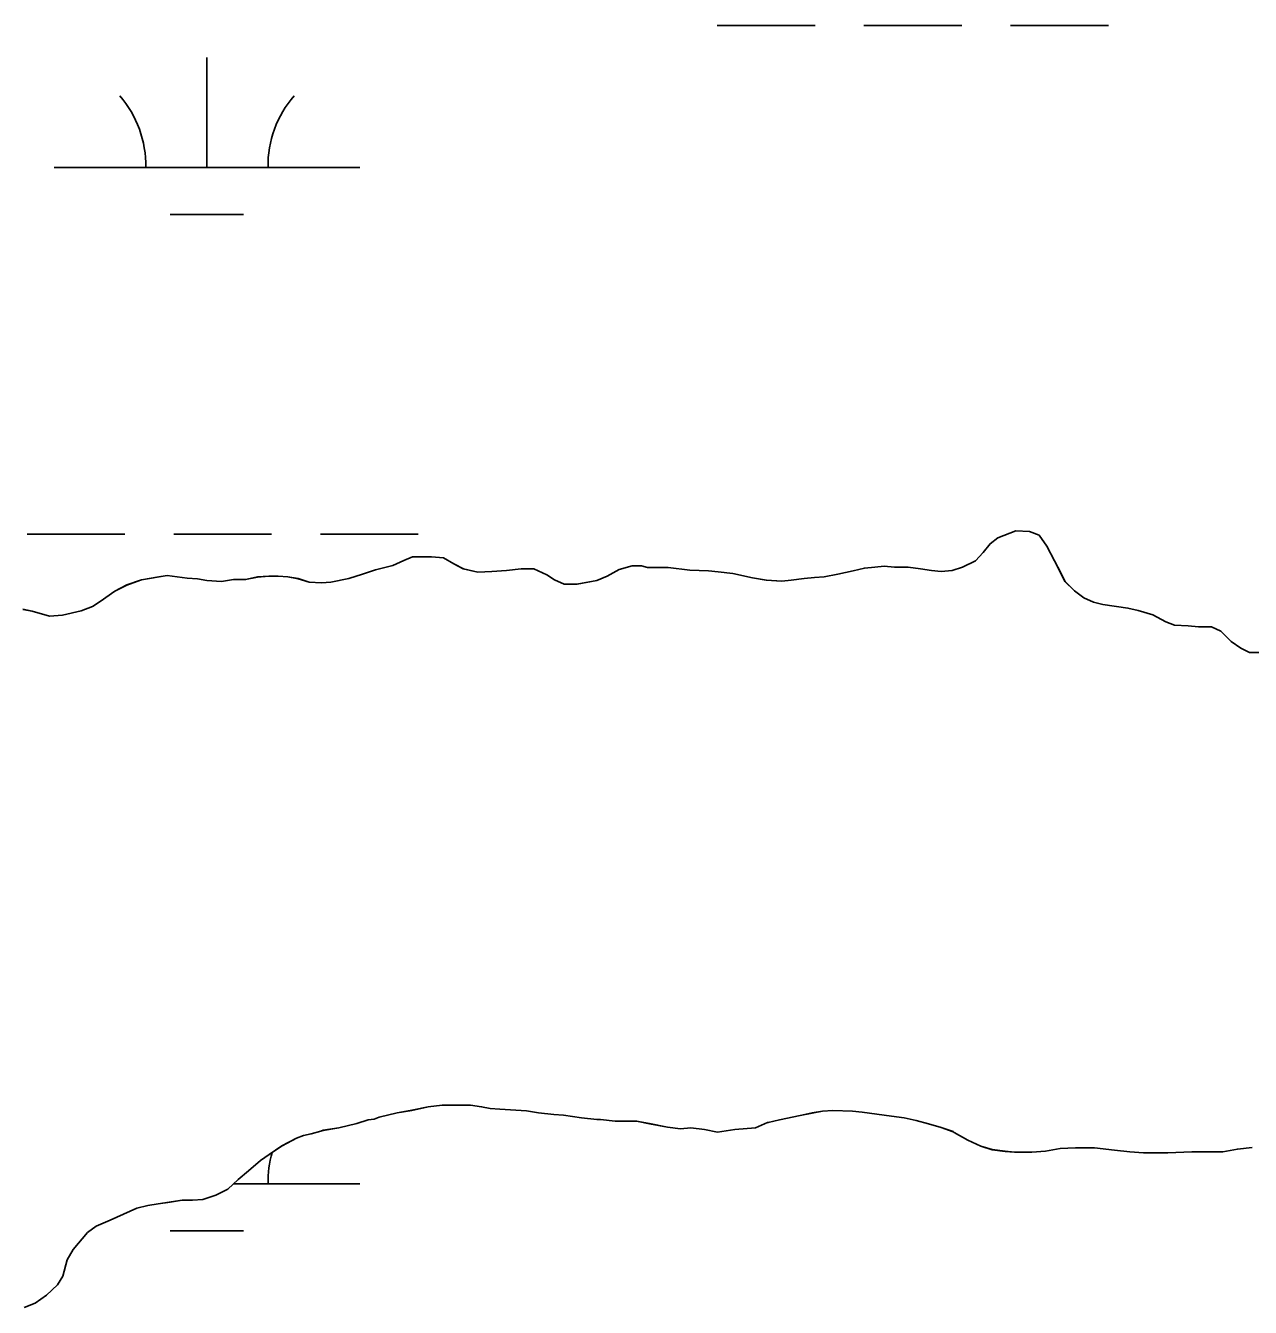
# Model space of a CAD drawing. Extents: x 3161564 to 3199464, y 849354 to 874788.
# Drawn here: x 3191149.6 to 3191550.5, y 857131.6 to 857551.1 of the extents above; entities that cross this region are included whole.
import ezdxf

# ---------------------------------------------------------------- set-up
doc = ezdxf.new("R2010")
doc.units = 0
for name, color, linetype in [('V-SITE-VEGE', 7, 'Continuous'), ('V-TOPO-SHOR', 7, 'Continuous'), ('V-WETL-SWMP', 7, 'Continuous')]:
    doc.layers.add(name, color=color, linetype=linetype)

msp = doc.modelspace()

# ---------------------------------------------------------------- linework, layer by layer
at = {"layer": 'V-SITE-VEGE'}
for points in [[(3191148.68, 857360.08), (3191151.78, 857359.52), (3191157.42, 857357.85), (3191161.64, 857358.14), (3191167.84, 857359.56), (3191171.5, 857360.97), (3191174.03, 857362.67), (3191178.81, 857366.06), (3191182.75, 857368.04), (3191187.54, 857369.74), (3191192.61, 857370.59), (3191195.99, 857371.16), (3191202.47, 857370.33), (3191205.85, 857370.06), (3191208.95, 857369.5), (3191213.74, 857369.23), (3191217.68, 857369.8), (3191221.63, 857369.8), (3191225.57, 857370.66), (3191229.23, 857370.95), (3191232.33, 857370.95), (3191235.43, 857370.68), (3191238.81, 857370.12), (3191242.48, 857369), (3191246.42, 857368.73), (3191249.52, 857369.02), (3191255.43, 857370.15), (3191259.94, 857371.57), (3191264.16, 857372.99), (3191269.79, 857374.41), (3191273.46, 857376.11), (3191276.27, 857377.24), (3191282.47, 857377.25), (3191286.41, 857376.98), (3191289.8, 857375.01), (3191292.89, 857373.33), (3191297.69, 857372.21), (3191302.19, 857372.5), (3191306.98, 857372.79), (3191311.77, 857373.36), (3191316, 857373.37), (3191320.23, 857371.41), (3191322.77, 857369.72), (3191325.87, 857368.32), (3191330.09, 857368.33), (3191336.57, 857369.47), (3191339.95, 857370.88), (3191343.89, 857373.14), (3191348.11, 857374.28), (3191351.21, 857374.29), (3191353.19, 857373.73), (3191356.57, 857373.74), (3191359.95, 857373.74), (3191366.99, 857372.91), (3191373.19, 857372.64), (3191376.29, 857372.36), (3191381.08, 857371.81), (3191387.56, 857370.41), (3191392.07, 857369.58), (3191397.14, 857369.31), (3191400.24, 857369.59), (3191404.47, 857370.17), (3191407.85, 857370.45), (3191410.95, 857370.74), (3191415.45, 857371.6), (3191420.52, 857372.73), (3191424.18, 857373.59), (3191427.56, 857373.87), (3191430.66, 857374.16), (3191434.04, 857373.89), (3191438.55, 857373.9), (3191442.49, 857373.34), (3191446.16, 857372.78), (3191449.26, 857372.51), (3191452.92, 857372.8), (3191456.3, 857373.93), (3191460.52, 857375.91), (3191463.05, 857378.73), (3191465.3, 857381.55), (3191467.83, 857383.53), (3191473.74, 857385.8), (3191478.25, 857385.52), (3191481.35, 857384.4), (3191483.9, 857380.75), (3191486.44, 857375.96), (3191489.83, 857369.21), (3191492.94, 857366.12), (3191496.04, 857363.87), (3191499.14, 857362.46), (3191502.25, 857361.62), (3191510.42, 857360.51), (3191513.8, 857359.68), (3191518.59, 857358.28), (3191522.82, 857356.03), (3191525.64, 857354.91), (3191530.15, 857354.64), (3191533.53, 857354.36), (3191537.76, 857354.37), (3191540.86, 857352.97), (3191544.25, 857349.59), (3191547.35, 857347.35), (3191550.17, 857345.94), (3191553.27, 857345.95)], [(3191551.05, 857183.95), (3191546.27, 857183.38), (3191541.48, 857182.53), (3191538.38, 857182.52), (3191531.34, 857182.5), (3191523.45, 857182.2), (3191519.22, 857182.2), (3191515.56, 857182.19), (3191511.05, 857182.46), (3191505.98, 857183.02), (3191499.5, 857183.85), (3191496.4, 857183.84), (3191493.3, 857183.83), (3191488.23, 857183.54), (3191483.44, 857182.69), (3191478.93, 857182.4), (3191473.3, 857182.39), (3191470.2, 857182.67), (3191465.97, 857183.22), (3191462.31, 857184.34), (3191458.08, 857186.3), (3191453.56, 857188.83), (3191453.28, 857189.11), (3191449.33, 857190.51), (3191445.11, 857191.63), (3191441.16, 857192.75), (3191437.22, 857193.59), (3191432.99, 857194.14), (3191423.41, 857195.53), (3191420.31, 857195.81), (3191413.83, 857196.08), (3191410.45, 857195.79), (3191407.07, 857195.22), (3191403.12, 857194.36), (3191396.37, 857192.94), (3191392.7, 857192.09), (3191392.42, 857192.09), (3191388.48, 857190.39), (3191381.72, 857189.82), (3191376.09, 857188.96), (3191371.86, 857189.79), (3191367.35, 857190.35), (3191363.97, 857190.06), (3191359.75, 857190.62), (3191353.83, 857191.73), (3191349.6, 857192.57), (3191342.56, 857192.56), (3191337.77, 857193.11), (3191336.64, 857193.11), (3191331.57, 857193.66), (3191325.65, 857194.49), (3191322.55, 857194.77), (3191317.48, 857195.32), (3191313.53, 857195.88), (3191304.8, 857196.42), (3191301.7, 857196.7), (3191298.88, 857197.26), (3191295.22, 857197.81), (3191285.92, 857197.8), (3191281.41, 857197.22), (3191276.06, 857196.09), (3191271.27, 857195.23), (3191265.36, 857193.81), (3191263.67, 857193.24), (3191261.7, 857192.96), (3191258.04, 857191.82), (3191252.13, 857190.4), (3191247.06, 857189.55), (3191246.21, 857189.27), (3191243.11, 857188.41), (3191240.58, 857187.84), (3191238.33, 857186.99), (3191233.54, 857184.45), (3191229.32, 857181.63), (3191226.51, 857179.65), (3191222.57, 857176.26), (3191219.2, 857173.44), (3191215.82, 857170.33), (3191211.88, 857168.35), (3191207.66, 857166.93), (3191204.28, 857166.64), (3191200.9, 857166.64), (3191193.01, 857165.5), (3191189.63, 857164.92), (3191185.97, 857164.07), (3191177.25, 857160.11), (3191172.74, 857158.13), (3191169.93, 857156.15), (3191165.15, 857150.51), (3191163.18, 857147.12), (3191161.79, 857141.77), (3191160.1, 857138.95), (3191156.45, 857135.56), (3191152.79, 857133.02), (3191149.13, 857131.6)]]:
    msp.add_lwpolyline(points, dxfattribs=at)
at = {"layer": 'V-TOPO-SHOR'}
for points in [[(3191427.56, 857373.87), (3191430.66, 857374.16), (3191434.04, 857373.89), (3191438.55, 857373.9), (3191442.49, 857373.34), (3191446.16, 857372.78), (3191449.26, 857372.51), (3191452.92, 857372.8), (3191456.3, 857373.93), (3191460.52, 857375.91), (3191463.05, 857378.73), (3191465.3, 857381.55), (3191467.83, 857383.53), (3191473.74, 857385.8), (3191478.25, 857385.52), (3191481.35, 857384.4), (3191483.9, 857380.75), (3191486.44, 857375.96), (3191488.42, 857372.02), (3191489.83, 857369.21), (3191492.94, 857366.12), (3191496.04, 857363.87), (3191499.14, 857362.46), (3191502.25, 857361.62), (3191510.42, 857360.51), (3191513.8, 857359.68), (3191518.59, 857358.28), (3191522.82, 857356.03), (3191525.64, 857354.91), (3191530.15, 857354.64), (3191533.53, 857354.36), (3191537.76, 857354.37), (3191540.86, 857352.97), (3191544.25, 857349.59), (3191547.35, 857347.35), (3191550.17, 857345.94), (3191553.27, 857345.95)], [(3191148.68, 857360.08), (3191151.78, 857359.52), (3191157.42, 857357.85), (3191161.64, 857358.14), (3191167.84, 857359.56), (3191171.5, 857360.97), (3191174.03, 857362.67), (3191178.81, 857366.06), (3191182.75, 857368.04), (3191187.54, 857369.74), (3191192.61, 857370.59), (3191195.99, 857371.16), (3191202.47, 857370.33), (3191205.85, 857370.06), (3191208.95, 857369.5), (3191213.74, 857369.23), (3191217.68, 857369.8), (3191221.63, 857369.8), (3191225.57, 857370.66), (3191229.23, 857370.95), (3191232.33, 857370.95), (3191235.43, 857370.68), (3191238.81, 857370.12), (3191242.48, 857369), (3191246.42, 857368.73), (3191249.52, 857369.02), (3191255.43, 857370.15), (3191259.94, 857371.57), (3191264.16, 857372.99), (3191269.79, 857374.41), (3191273.45, 857376.11), (3191276.27, 857377.24), (3191282.47, 857377.25), (3191286.41, 857376.98), (3191289.79, 857375.01), (3191292.9, 857373.33), (3191297.69, 857372.21), (3191302.19, 857372.5), (3191306.98, 857372.79), (3191311.77, 857373.36), (3191316, 857373.37), (3191320.23, 857371.41), (3191322.77, 857369.72), (3191325.87, 857368.32), (3191330.09, 857368.33), (3191336.57, 857369.47), (3191339.95, 857370.88), (3191343.89, 857373.14), (3191348.11, 857374.28), (3191351.21, 857374.29), (3191353.19, 857373.73), (3191356.57, 857373.73), (3191359.95, 857373.74), (3191366.99, 857372.91), (3191373.19, 857372.64), (3191376.29, 857372.36), (3191381.08, 857371.81), (3191387.56, 857370.41), (3191392.07, 857369.58), (3191397.14, 857369.31), (3191400.24, 857369.59), (3191404.47, 857370.17), (3191407.85, 857370.45), (3191410.95, 857370.74), (3191415.45, 857371.6), (3191420.52, 857372.73), (3191424.18, 857373.59), (3191427.56, 857373.87)], [(3191535, 857182.51), (3191531.34, 857182.5), (3191523.45, 857182.2), (3191519.22, 857182.2), (3191515.56, 857182.19), (3191511.05, 857182.46), (3191505.98, 857183.02), (3191499.5, 857183.85), (3191496.4, 857183.84), (3191493.3, 857183.84), (3191488.23, 857183.54), (3191483.44, 857182.69), (3191478.93, 857182.4), (3191473.3, 857182.39), (3191470.2, 857182.67), (3191465.97, 857183.22), (3191462.31, 857184.34), (3191458.08, 857186.3), (3191453.56, 857188.83), (3191453.28, 857189.11), (3191449.34, 857190.51), (3191445.11, 857191.63), (3191441.16, 857192.75), (3191437.22, 857193.59), (3191432.99, 857194.14), (3191423.41, 857195.53), (3191420.31, 857195.81), (3191413.83, 857196.08), (3191410.45, 857195.79), (3191407.07, 857195.22), (3191403.12, 857194.36), (3191396.37, 857192.94), (3191392.7, 857192.09), (3191392.42, 857192.09), (3191388.48, 857190.39), (3191381.72, 857189.82), (3191376.09, 857188.96), (3191371.86, 857189.79), (3191367.35, 857190.35), (3191363.97, 857190.06), (3191359.75, 857190.62), (3191353.83, 857191.73), (3191349.6, 857192.57), (3191342.56, 857192.56), (3191337.77, 857193.11), (3191336.64, 857193.11), (3191331.57, 857193.66), (3191325.65, 857194.49), (3191322.55, 857194.77), (3191317.48, 857195.32), (3191313.53, 857195.88), (3191304.8, 857196.42), (3191301.7, 857196.7), (3191298.88, 857197.26), (3191295.22, 857197.81), (3191289.3, 857197.8), (3191285.92, 857197.8), (3191281.41, 857197.22), (3191276.06, 857196.09), (3191271.27, 857195.23), (3191265.36, 857193.81), (3191263.67, 857193.24), (3191261.7, 857192.96), (3191258.04, 857191.82), (3191252.13, 857190.4), (3191247.06, 857189.55), (3191246.21, 857189.27), (3191243.11, 857188.41), (3191240.58, 857187.84), (3191238.33, 857186.99), (3191233.54, 857184.45), (3191229.32, 857181.63), (3191226.51, 857179.65), (3191222.57, 857176.26), (3191219.2, 857173.44), (3191215.82, 857170.33), (3191211.88, 857168.35), (3191207.66, 857166.93), (3191204.28, 857166.64), (3191200.9, 857166.64), (3191196.96, 857166.07), (3191193.01, 857165.5), (3191189.63, 857164.92), (3191185.97, 857164.07), (3191177.25, 857160.11), (3191172.74, 857158.13), (3191169.93, 857156.15), (3191165.15, 857150.51), (3191163.18, 857147.12), (3191161.79, 857141.77), (3191160.1, 857138.95), (3191156.45, 857135.56), (3191152.79, 857133.02), (3191149.13, 857131.6)], [(3191551.05, 857183.95), (3191546.27, 857183.38), (3191541.48, 857182.52), (3191538.38, 857182.52), (3191535, 857182.51)]]:
    msp.add_lwpolyline(points, dxfattribs=at)
at = {"layer": 'V-WETL-SWMP'}
for p, q in [((3191376.03, 857551.13), (3191408.03, 857551.13)), ((3191424.03, 857551.13), (3191456.03, 857551.13)), ((3191472.03, 857551.13), (3191504.03, 857551.13)), ((3191208.97, 857504.7), (3191208.97, 857540.7)), ((3191158.97, 857504.7), (3191258.97, 857504.7)), ((3191196.97, 857489.27), (3191220.97, 857489.27)), ((3191467.83, 857383.52), (3191473.75, 857385.79)), ((3191473.75, 857385.79), (3191478.25, 857385.52)), ((3191150.12, 857384.63), (3191182.12, 857384.63)), ((3191198.12, 857384.63), (3191230.12, 857384.63)), ((3191246.12, 857384.63), (3191278.12, 857384.63)), ((3191465.3, 857381.55), (3191467.83, 857383.52)), ((3191478.25, 857385.52), (3191481.35, 857384.4)), ((3191481.35, 857384.4), (3191483.9, 857380.74)), ((3191460.52, 857375.9), (3191463.05, 857378.72)), ((3191463.05, 857378.72), (3191465.3, 857381.55)), ((3191483.9, 857380.74), (3191486.44, 857375.95)), ((3191264.16, 857372.98), (3191269.8, 857374.4)), ((3191269.8, 857374.4), (3191273.46, 857376.1)), ((3191273.46, 857376.1), (3191276.27, 857377.23)), ((3191276.27, 857377.23), (3191282.47, 857377.24)), ((3191282.47, 857377.24), (3191286.41, 857376.97)), ((3191286.41, 857376.97), (3191289.8, 857375)), ((3191289.8, 857375), (3191292.9, 857373.32)), ((3191292.9, 857373.32), (3191297.69, 857372.2)), ((3191306.99, 857372.78), (3191311.78, 857373.36)), ((3191311.78, 857373.36), (3191316, 857373.36)), ((3191316, 857373.36), (3191320.23, 857371.4)), ((3191343.89, 857373.14), (3191348.12, 857374.27)), ((3191348.12, 857374.27), (3191351.22, 857374.28)), ((3191351.22, 857374.28), (3191353.19, 857373.72)), ((3191353.19, 857373.72), (3191359.95, 857373.73)), ((3191359.95, 857373.73), (3191367, 857372.9)), ((3191420.52, 857372.72), (3191424.19, 857373.58)), ((3191424.19, 857373.58), (3191427.57, 857373.87)), ((3191427.57, 857373.87), (3191430.66, 857374.15)), ((3191430.66, 857374.15), (3191434.04, 857373.88)), ((3191434.04, 857373.88), (3191438.55, 857373.89)), ((3191438.55, 857373.89), (3191442.5, 857373.33)), ((3191442.5, 857373.33), (3191446.16, 857372.78)), ((3191452.92, 857372.79), (3191456.3, 857373.92)), ((3191456.3, 857373.92), (3191460.52, 857375.9)), ((3191486.44, 857375.95), (3191489.84, 857369.2)), ((3191182.75, 857368.03), (3191187.54, 857369.73)), ((3191187.54, 857369.73), (3191195.99, 857371.15)), ((3191195.99, 857371.15), (3191202.47, 857370.32)), ((3191202.47, 857370.32), (3191205.85, 857370.05)), ((3191205.85, 857370.05), (3191208.95, 857369.49)), ((3191208.95, 857369.49), (3191213.74, 857369.22)), ((3191213.74, 857369.22), (3191217.69, 857369.79)), ((3191217.69, 857369.79), (3191221.63, 857369.8)), ((3191221.63, 857369.8), (3191225.57, 857370.65)), ((3191225.57, 857370.65), (3191229.23, 857370.94)), ((3191229.23, 857370.94), (3191232.33, 857370.94)), ((3191232.33, 857370.94), (3191235.43, 857370.67)), ((3191235.43, 857370.67), (3191238.81, 857370.11)), ((3191238.81, 857370.11), (3191242.48, 857368.99)), ((3191242.48, 857368.99), (3191246.42, 857368.72)), ((3191246.42, 857368.72), (3191249.52, 857369.01)), ((3191249.52, 857369.01), (3191255.44, 857370.14)), ((3191255.44, 857370.14), (3191259.94, 857371.56)), ((3191259.94, 857371.56), (3191264.16, 857372.98)), ((3191297.69, 857372.2), (3191302.2, 857372.49)), ((3191302.2, 857372.49), (3191306.99, 857372.78)), ((3191320.23, 857371.4), (3191322.77, 857369.71)), ((3191322.77, 857369.71), (3191325.87, 857368.31)), ((3191330.1, 857368.32), (3191336.58, 857369.46)), ((3191336.58, 857369.46), (3191339.95, 857370.88)), ((3191339.95, 857370.88), (3191343.89, 857373.14)), ((3191367, 857372.9), (3191373.19, 857372.63)), ((3191373.19, 857372.63), (3191376.29, 857372.36)), ((3191376.29, 857372.36), (3191381.08, 857371.8)), ((3191381.08, 857371.8), (3191387.57, 857370.41)), ((3191387.57, 857370.41), (3191392.08, 857369.57)), ((3191392.08, 857369.57), (3191397.15, 857369.3)), ((3191397.15, 857369.3), (3191400.25, 857369.59)), ((3191400.25, 857369.59), (3191404.47, 857370.16)), ((3191404.47, 857370.16), (3191407.85, 857370.45)), ((3191407.85, 857370.45), (3191410.95, 857370.73)), ((3191410.95, 857370.73), (3191415.46, 857371.59)), ((3191415.46, 857371.59), (3191420.52, 857372.72)), ((3191446.16, 857372.78), (3191449.26, 857372.5)), ((3191449.26, 857372.5), (3191452.92, 857372.79)), ((3191489.84, 857369.2), (3191492.94, 857366.11)), ((3191174.03, 857362.66), (3191178.81, 857366.05)), ((3191178.81, 857366.05), (3191182.75, 857368.03)), ((3191325.87, 857368.31), (3191330.1, 857368.32)), ((3191492.94, 857366.11), (3191496.04, 857363.86)), ((3191167.84, 857359.55), (3191171.5, 857360.96)), ((3191171.5, 857360.96), (3191174.03, 857362.66)), ((3191496.04, 857363.86), (3191499.15, 857362.46)), ((3191499.15, 857362.46), (3191502.25, 857361.62)), ((3191502.25, 857361.62), (3191510.42, 857360.51)), ((3191148.68, 857360.07), (3191151.78, 857359.52)), ((3191151.78, 857359.52), (3191157.42, 857357.84)), ((3191157.42, 857357.84), (3191161.64, 857358.13)), ((3191161.64, 857358.13), (3191167.84, 857359.55)), ((3191510.42, 857360.51), (3191513.8, 857359.67)), ((3191513.8, 857359.67), (3191518.59, 857358.27)), ((3191518.59, 857358.27), (3191522.82, 857356.02)), ((3191522.82, 857356.02), (3191525.64, 857354.9)), ((3191525.64, 857354.9), (3191530.15, 857354.63)), ((3191530.15, 857354.63), (3191533.53, 857354.35)), ((3191533.53, 857354.35), (3191537.76, 857354.36)), ((3191537.76, 857354.36), (3191540.86, 857352.96)), ((3191540.86, 857352.96), (3191544.25, 857349.59)), ((3191544.25, 857349.59), (3191547.35, 857347.34)), ((3191547.35, 857347.34), (3191550.17, 857345.93)), ((3191550.17, 857345.93), (3191553.27, 857345.94)), ((3191281.41, 857197.22), (3191276.06, 857196.08)), ((3191285.92, 857197.79), (3191281.41, 857197.22)), ((3191295.22, 857197.81), (3191285.92, 857197.79)), ((3191298.88, 857197.25), (3191295.22, 857197.81)), ((3191301.7, 857196.69), (3191298.88, 857197.25)), ((3191261.7, 857192.95), (3191258.04, 857191.82)), ((3191263.67, 857193.24), (3191261.7, 857192.95)), ((3191265.36, 857193.8), (3191263.67, 857193.24)), ((3191271.28, 857195.22), (3191265.36, 857193.8)), ((3191276.06, 857196.08), (3191271.28, 857195.22)), ((3191304.8, 857196.42), (3191301.7, 857196.69)), ((3191313.53, 857195.87), (3191304.8, 857196.42)), ((3191317.48, 857195.31), (3191313.53, 857195.87)), ((3191322.55, 857194.76), (3191317.48, 857195.31)), ((3191325.65, 857194.49), (3191322.55, 857194.76)), ((3191331.57, 857193.65), (3191325.65, 857194.49)), ((3191336.64, 857193.1), (3191331.57, 857193.65)), ((3191337.77, 857193.1), (3191336.64, 857193.1)), ((3191342.56, 857192.55), (3191337.77, 857193.1)), ((3191396.37, 857192.94), (3191392.71, 857192.08)), ((3191403.13, 857194.36), (3191396.37, 857192.94)), ((3191407.07, 857195.21), (3191403.13, 857194.36)), ((3191410.45, 857195.78), (3191407.07, 857195.21)), ((3191413.83, 857196.07), (3191410.45, 857195.78)), ((3191420.31, 857195.8), (3191413.83, 857196.07)), ((3191423.41, 857195.52), (3191420.31, 857195.8)), ((3191432.99, 857194.13), (3191423.41, 857195.52)), ((3191437.22, 857193.58), (3191432.99, 857194.13)), ((3191441.16, 857192.74), (3191437.22, 857193.58)), ((3191246.21, 857189.26), (3191243.12, 857188.41)), ((3191247.06, 857189.54), (3191246.21, 857189.26)), ((3191252.13, 857190.4), (3191247.06, 857189.54)), ((3191258.04, 857191.82), (3191252.13, 857190.4)), ((3191349.6, 857192.56), (3191342.56, 857192.55)), ((3191353.83, 857191.72), (3191349.6, 857192.56)), ((3191359.75, 857190.61), (3191353.83, 857191.72)), ((3191363.97, 857190.05), (3191359.75, 857190.61)), ((3191367.35, 857190.34), (3191363.97, 857190.05)), ((3191371.86, 857189.79), (3191367.35, 857190.34)), ((3191376.09, 857188.95), (3191371.86, 857189.79)), ((3191381.72, 857189.81), (3191376.09, 857188.95)), ((3191388.48, 857190.38), (3191381.72, 857189.81)), ((3191392.43, 857192.08), (3191388.48, 857190.38)), ((3191392.71, 857192.08), (3191392.43, 857192.08)), ((3191445.11, 857191.62), (3191441.16, 857192.74)), ((3191449.34, 857190.5), (3191445.11, 857191.62)), ((3191453.28, 857189.1), (3191449.34, 857190.5)), ((3191453.57, 857188.82), (3191453.28, 857189.1)), ((3191458.08, 857186.3), (3191453.57, 857188.82)), ((3191233.55, 857184.44), (3191229.33, 857181.62)), ((3191238.33, 857186.99), (3191233.55, 857184.44)), ((3191240.58, 857187.84), (3191238.33, 857186.99)), ((3191243.12, 857188.41), (3191240.58, 857187.84)), ((3191462.31, 857184.33), (3191458.08, 857186.3)), ((3191229.33, 857181.62), (3191226.51, 857179.64)), ((3191465.97, 857183.21), (3191462.31, 857184.33)), ((3191470.2, 857182.66), (3191465.97, 857183.21)), ((3191473.3, 857182.38), (3191470.2, 857182.66)), ((3191478.93, 857182.39), (3191473.3, 857182.38)), ((3191483.44, 857182.68), (3191478.93, 857182.39)), ((3191488.23, 857183.54), (3191483.44, 857182.68)), ((3191493.3, 857183.83), (3191488.23, 857183.54)), ((3191499.5, 857183.84), (3191493.3, 857183.83)), ((3191505.98, 857183.01), (3191499.5, 857183.84)), ((3191511.05, 857182.46), (3191505.98, 857183.01)), ((3191515.56, 857182.18), (3191511.05, 857182.46)), ((3191523.45, 857182.2), (3191515.56, 857182.18)), ((3191531.34, 857182.5), (3191523.45, 857182.2)), ((3191541.48, 857182.52), (3191531.34, 857182.5)), ((3191546.27, 857183.37), (3191541.48, 857182.52)), ((3191551.05, 857183.94), (3191546.27, 857183.37)), ((3191222.57, 857176.25), (3191219.2, 857173.43)), ((3191226.51, 857179.64), (3191222.57, 857176.25)), ((3191219.2, 857173.43), (3191215.82, 857170.32)), ((3191217.68, 857172.03), (3191258.97, 857172.03)), ((3191211.88, 857168.34), (3191207.66, 857166.92)), ((3191215.82, 857170.32), (3191211.88, 857168.34)), ((3191185.97, 857164.06), (3191177.25, 857160.1)), ((3191189.63, 857164.92), (3191185.97, 857164.06)), ((3191193.01, 857165.49), (3191189.63, 857164.92)), ((3191200.9, 857166.63), (3191193.01, 857165.49)), ((3191204.28, 857166.64), (3191200.9, 857166.63)), ((3191207.66, 857166.92), (3191204.28, 857166.64)), ((3191177.25, 857160.1), (3191172.74, 857158.12)), ((3191169.93, 857156.14), (3191165.15, 857150.5)), ((3191172.74, 857158.12), (3191169.93, 857156.14)), ((3191196.97, 857156.6), (3191220.97, 857156.6)), ((3191163.19, 857147.12), (3191161.79, 857141.76)), ((3191165.15, 857150.5), (3191163.19, 857147.12)), ((3191160.1, 857138.94), (3191156.45, 857135.55)), ((3191161.79, 857141.76), (3191160.1, 857138.94)), ((3191156.45, 857135.55), (3191152.79, 857133.01)), ((3191152.79, 857133.01), (3191149.13, 857131.59))]:
    msp.add_line(p, q, dxfattribs=at)
for centre, start, end in [((3191153.72, 857505.18), 359.2282, 40.7718), ((3191264.21, 857505.18), 139.2282, 180.7718), ((3191264.21, 857172.5), 163.8475, 180.7718)]:
    msp.add_arc(centre, 35.25, start, end, dxfattribs=at)

doc.saveas('drawing.dxf')
